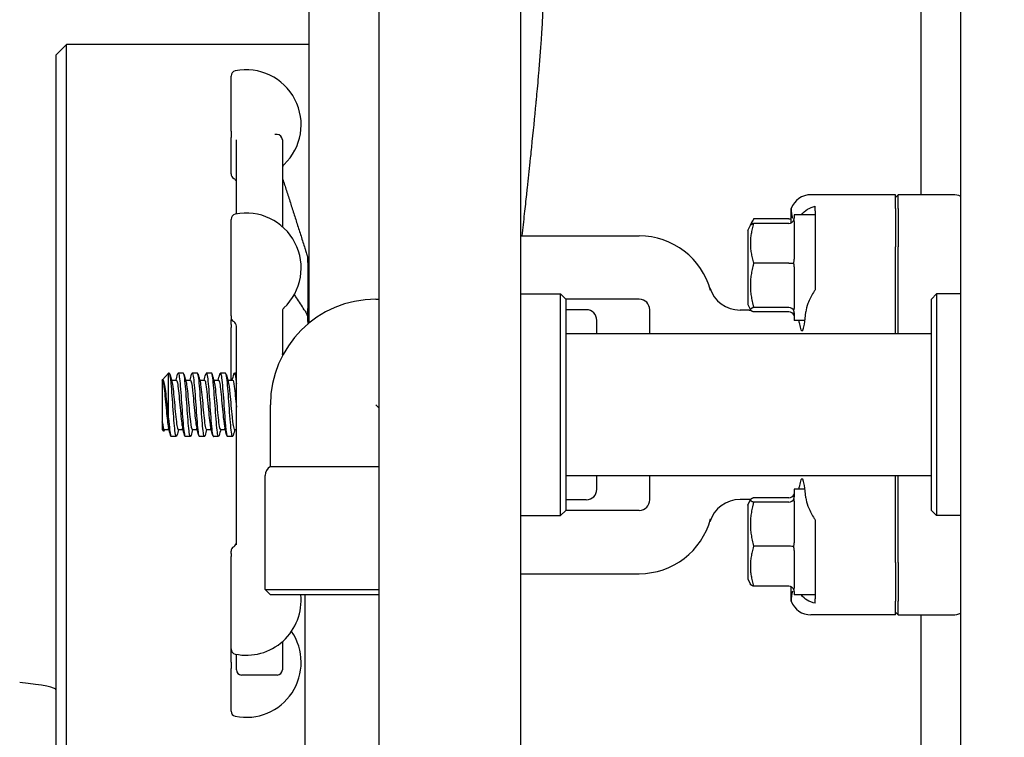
# Model space of a CAD drawing. Header units: inches. Extents: x 5 to 1128, y -85 to 748.
# Tile 349 of 656: x 471.13 to 476.97, y 678.65 to 682.9. Entities that reach past the tile are written whole.
import ezdxf

# ---------------------------------------------------------------- set-up
doc = ezdxf.new("R2010")
doc.units = ezdxf.units.IN
doc.header["$LTSCALE"] = 32
doc.header["$MEASUREMENT"] = 0
doc.layers.add('Dimension (ANSI)', color=7, linetype='Continuous', lineweight=25)
doc.layers.add('Visible (ANSI)', color=7, linetype='Continuous', lineweight=30)
doc.styles.add('Note Text (ANSI)', font='tahoma.ttf')
doc.dimstyles.new('SB Fraction-16 (ANSI)', dxfattribs={"dimscale": 32, "dimtxt": 0.125, "dimasz": 0.098425, "dimexe": 0.125, "dimexo": 0.0625, "dimgap": 0.031496, "dimtad": 0, "dimtih": 1, "dimtoh": 1, "dimdec": 4, "dimrnd": 1e-08, "dimzin": 0, "dimdsep": 46, "dimlunit": 5, "dimtxsty": 'Note Text (ANSI)', "dimcen": 0.09, "dimdle": 0.393701, "dimclrd": 256, "dimclre": 256, "dimclrt": 256, "dimadec": 0, "dimazin": 3, "dimtfac": 0.96, "dimtofl": 0, "dimtmove": 0, "dimatfit": 3, "dimfxl": 1, "dimfrac": 2, "dimtolj": 1, "dimtzin": 12, "dimlwd": -1, "dimlwe": -1, "dimarcsym": 0})

# ---------------------------------------------------------------- blocks, each defined once
blk = doc.blocks.new('*D19')
at = {"layer": 'Defpoints', "color": 0, "transparency": 16777216}
for p in [(484.7806, 699.9398), (324.6849, 555.9398), (484.7806, 555.9398)]:
    blk.add_point(p, dxfattribs=at)
at = {"layer": 'Dimension (ANSI)', "transparency": 16777216}
for p, q in [((482.7806, 699.9398), (320.6849, 699.9398)), ((324.6849, 696.7902), (324.6849, 635.4544)), ((324.6849, 559.0894), (324.6849, 629.4252)), ((482.7806, 555.9398), (320.6849, 555.9398))]:
    blk.add_line(p, q, dxfattribs=at)
for points in [[(324.16, 696.7902), (325.2098, 696.7902), (324.6849, 699.9398)], [(324.16, 559.0894), (325.2098, 559.0894), (324.6849, 555.9398)]]:
    blk.add_solid(points, dxfattribs=at)
at = {"layer": 'Dimension (ANSI)', "transparency": 16777216, "insert": (320.5519, 634.4465), "char_height": 4, "attachment_point": 1, "style": 'Note Text (ANSI)'}
blk.add_mtext('\\A1;144', dxfattribs=at)

msp = doc.modelspace()

# ---------------------------------------------------------------- linework, layer by layer
at = {"layer": 'Visible (ANSI)'}
for p, q in [((472.84877, 681.1034), (472.84877, 690.07974)), ((473.26127, 688.86904), (473.26127, 604.50428)), ((474.10127, 688.86904), (474.10127, 604.50428)), ((476.70877, 671.08779), (476.70877, 688.3375)), ((476.47127, 684.37529), (476.47127, 681.86279)), ((471.34886, 682.68978), (471.41136, 682.75228)), ((471.41136, 667.44629), (471.41136, 682.75228)), ((472.84877, 682.75228), (471.41136, 682.75228)), ((471.34886, 682.68978), (471.34886, 678.90887)), ((472.38627, 682.24001), (472.38627, 682.56511)), ((472.38627, 682.24001), (472.38627, 682.20174)), ((472.38627, 681.98672), (472.38627, 682.20174)), ((472.65877, 682.21904), (472.64456, 682.21904)), ((472.41752, 681.74864), (472.41752, 682.18766)), ((472.69002, 682.18779), (472.69002, 681.67381)), ((476.32127, 681.86279), (475.8208, 681.86279)), ((476.3369, 681.86279), (476.32127, 681.84711)), ((476.32127, 681.78101), (476.32127, 681.86279)), ((476.3369, 681.78101), (476.3369, 681.86279)), ((476.66038, 681.86279), (476.3369, 681.86279)), ((475.70391, 681.69658), (475.70391, 681.78132)), ((475.84627, 681.76713), (475.84627, 681.79432)), ((476.32127, 681.78101), (476.32127, 681.55375)), ((476.3369, 681.78101), (476.3369, 681.55375)), ((475.72127, 681.74404), (475.72127, 681.72359)), ((475.84627, 681.74404), (475.72127, 681.74404)), ((475.84627, 681.76713), (475.84627, 681.71306)), ((472.38627, 681.14605), (472.38627, 681.7168)), ((475.44627, 681.65029), (475.46237, 681.6825)), ((475.46237, 681.6825), (475.47482, 681.70739)), ((475.69002, 681.71912), (475.48123, 681.71912)), ((475.69002, 681.69317), (475.48123, 681.69317)), ((475.72127, 681.70444), (475.72127, 681.48128)), ((475.84627, 681.69762), (475.84627, 681.5516)), ((474.10127, 681.61904), (474.80377, 681.61904)), ((475.44627, 681.65029), (475.44627, 681.21279)), ((476.32127, 681.03904), (476.32127, 681.55375)), ((476.3369, 681.03904), (476.3369, 681.55375)), ((472.84002, 681.46158), (472.84002, 681.48623)), ((472.84002, 681.46158), (472.84002, 681.18832)), ((475.69002, 681.4567), (475.48123, 681.4567)), ((475.72127, 681.43613), (475.72127, 681.18923)), ((474.10127, 681.27529), (474.33752, 681.27529)), ((474.33752, 679.96279), (474.33752, 681.27529)), ((474.36877, 681.24404), (474.33752, 681.27529)), ((476.53377, 681.24404), (476.56502, 681.27529)), ((476.56502, 681.27529), (476.56502, 679.96279)), ((476.70877, 681.27529), (476.56502, 681.27529)), ((473.24377, 681.24404), (473.26127, 681.24404)), ((474.36877, 681.24404), (474.36877, 679.99404)), ((474.80377, 681.24404), (474.36877, 681.24404)), ((475.44627, 681.21279), (475.46237, 681.18059)), ((476.53377, 679.99404), (476.53377, 681.24404)), ((472.38627, 681.14605), (472.38627, 681.1388)), ((472.69002, 681.17063), (472.69002, 680.90884)), ((472.84002, 681.11152), (472.84002, 681.18832)), ((474.48995, 681.18154), (474.36877, 681.18154)), ((474.86627, 681.03904), (474.86627, 681.18154)), ((475.45391, 681.17986), (475.40051, 681.17986)), ((475.46237, 681.18059), (475.46266, 681.18002)), ((475.69002, 681.19507), (475.48123, 681.19507)), ((475.69002, 681.16991), (475.48123, 681.16991)), ((475.72127, 681.16323), (475.72127, 681.11904)), ((472.38627, 681.13842), (472.38627, 681.1388)), ((472.38627, 681.09385), (472.38627, 681.12176)), ((472.38627, 681.09385), (472.38627, 681.07744)), ((472.41752, 679.79), (472.41752, 681.08475)), ((472.84002, 681.11152), (472.84002, 681.09613)), ((474.55245, 681.03904), (474.55245, 681.11904)), ((475.78549, 681.11904), (475.72127, 681.11904)), ((472.38627, 680.76487), (472.38627, 681.07744)), ((476.53377, 681.03904), (474.36877, 681.03904)), ((471.97918, 680.76644), (472.01624, 680.80654)), ((472.01624, 680.53894), (472.01624, 680.80654)), ((472.02044, 680.80654), (472.01624, 680.80654)), ((472.10377, 680.80654), (472.07288, 680.80654)), ((472.18711, 680.80654), (472.15622, 680.80654)), ((472.27044, 680.80654), (472.23955, 680.80654)), ((472.35377, 680.80654), (472.32288, 680.80654)), ((472.41752, 680.80654), (472.40622, 680.80654)), ((471.97877, 680.76487), (471.97877, 680.76596)), ((471.97877, 680.76487), (471.97877, 680.51875)), ((471.97877, 680.76487), (471.97877, 680.76487)), ((472.03344, 680.76487), (472.06211, 680.76487)), ((472.11678, 680.76487), (472.14544, 680.76487)), ((472.20011, 680.76487), (472.22877, 680.76487)), ((472.28344, 680.76487), (472.31211, 680.76487)), ((472.36678, 680.76487), (472.39544, 680.76487)), ((472.61877, 680.25367), (472.61877, 680.61904)), ((473.24377, 680.61904), (473.26127, 680.60154)), ((471.97877, 680.51566), (471.97877, 680.51875)), ((471.97877, 680.51566), (471.97877, 680.47208)), ((471.97877, 680.47208), (471.98696, 680.46322)), ((471.98955, 680.47321), (472.01821, 680.47321)), ((472.07288, 680.47321), (472.10155, 680.47321)), ((472.15621, 680.47321), (472.18488, 680.47321)), ((472.23955, 680.47321), (472.26821, 680.47321)), ((472.32288, 680.47321), (472.35155, 680.47321)), ((472.40621, 680.47321), (472.41752, 680.47321)), ((472.06211, 680.43154), (472.03122, 680.43154)), ((472.14544, 680.43154), (472.11455, 680.43154)), ((472.22877, 680.43154), (472.19788, 680.43154)), ((472.31211, 680.43154), (472.28122, 680.43154)), ((472.39544, 680.43154), (472.36455, 680.43154)), ((472.61877, 680.25367), (473.26127, 680.25367)), ((472.58752, 679.52529), (472.58752, 680.19954)), ((476.53377, 680.19904), (474.36877, 680.19904)), ((474.55245, 680.11904), (474.55245, 680.19904)), ((474.86627, 680.05654), (474.86627, 680.19904)), ((476.32127, 679.68433), (476.32127, 680.19904)), ((476.3369, 679.68433), (476.3369, 680.19904)), ((475.72127, 680.11904), (475.72127, 680.07485)), ((475.78549, 680.11904), (475.72127, 680.11904)), ((474.48995, 680.05654), (474.36877, 680.05654)), ((475.45391, 680.05822), (475.40051, 680.05822)), ((475.44627, 680.02529), (475.46237, 680.0575)), ((475.69002, 680.06817), (475.48123, 680.06817)), ((475.69002, 680.04301), (475.48123, 680.04301)), ((475.72127, 680.04886), (475.72127, 679.80195)), ((474.36877, 679.99404), (474.33752, 679.96279)), ((474.80377, 679.99404), (474.36877, 679.99404)), ((475.44627, 680.02529), (475.44627, 679.58779)), ((476.53377, 679.99404), (476.56502, 679.96279)), ((474.10127, 679.96279), (474.33752, 679.96279)), ((476.70877, 679.96279), (476.56502, 679.96279)), ((472.38627, 679.73839), (472.38627, 679.75193)), ((475.69002, 679.78138), (475.48123, 679.78138)), ((475.72127, 679.7568), (475.72127, 679.53364)), ((472.38627, 679.73839), (472.38627, 679.72181)), ((472.38627, 679.17355), (472.38627, 679.72181)), ((475.84627, 679.68649), (475.84627, 679.54046)), ((476.32127, 679.68433), (476.32127, 679.45707)), ((476.3369, 679.68433), (476.3369, 679.45707)), ((474.10127, 679.61904), (474.80377, 679.61904)), ((475.44627, 679.58779), (475.46237, 679.55559)), ((472.58752, 679.52529), (473.26127, 679.52529)), ((472.61877, 679.49404), (472.58752, 679.52529)), ((475.69002, 679.54491), (475.48123, 679.54491)), ((475.70391, 679.45676), (475.70391, 679.5415)), ((475.72127, 679.51449), (475.72127, 679.49404)), ((475.84627, 679.52502), (475.84627, 679.47095)), ((473.26127, 679.49404), (472.61877, 679.49404)), ((472.82377, 679.49404), (472.82377, 676.27368)), ((475.84627, 679.49404), (475.72127, 679.49404)), ((475.84627, 679.44376), (475.84627, 679.47095)), ((476.32127, 679.37529), (476.32127, 679.45707)), ((476.3369, 679.37529), (476.3369, 679.45707)), ((476.3369, 679.37529), (476.32127, 679.39098)), ((476.32127, 679.37529), (475.8208, 679.37529)), ((476.3369, 679.37529), (476.66038, 679.37529)), ((476.47127, 679.37529), (476.47127, 676.85154)), ((472.69002, 679.21655), (472.69002, 679.05029)), ((472.38627, 679.09583), (472.38627, 679.17355)), ((472.41752, 679.05029), (472.41752, 679.14172)), ((472.38627, 679.09583), (472.38627, 679.05758)), ((472.38627, 678.8058), (472.38627, 679.05758)), ((472.65877, 679.01904), (472.44877, 679.01904)), ((471.34886, 678.90889), (471.34886, 678.56527))]:
    msp.add_line(p, q, dxfattribs=at)
for centre, radius, start, end in [((472.47627, 682.27729), 0.325, 313.449842, 101.536959), ((472.41752, 682.56511), 0.03125, 101.536959, 180), ((472.65877, 682.18779), 0.03125, 0, 90), ((472.72127, 682.01866), 0.03125, 133.449842, 180), ((472.41752, 681.98672), 0.03125, 180, 240), ((472.38627, 681.9326), 0.03125, 30.586245, 60), ((472.41752, 681.7168), 0.03125, 101.536959, 180), ((472.47627, 681.42899), 0.325, 313.246105, 101.536959), ((474.80377, 681.18154), 0.4375, 15.01817, 90), ((475.40051, 681.36736), 0.1875, 197.296617, 270), ((473.24377, 680.61904), 0.625, 90, 180), ((472.87127, 681.20029), 0.03125, 180, 223.94552), ((474.80377, 681.18154), 0.0625, 0, 90), ((474.48995, 681.11904), 0.0625, 0, 90), ((475.45391, 681.42986), 0.25, 270, 272.01441), ((472.41752, 681.13842), 0.03125, 180, 240), ((472.41752, 681.12176), 0.03125, 164.540143, 180), ((472.38627, 681.0843), 0.03125, 0, 60), ((472.65002, 680.19954), 0.0625, 120, 180), ((474.48995, 680.11904), 0.0625, 270, 0), ((474.80377, 680.05654), 0.0625, 270, 0), ((475.40051, 679.87072), 0.1875, 90, 162.703383), ((475.45391, 679.80822), 0.25, 87.98559, 90), ((474.80377, 680.05654), 0.4375, 270, 344.98183), ((472.38627, 679.80606), 0.03125, 300, 0), ((472.41752, 679.75193), 0.03125, 120, 180), ((472.47627, 679.46137), 0.325, 258.463041, 5.769974), ((472.47627, 679.09361), 0.325, 258.463041, 34.45644), ((472.41752, 679.17355), 0.03125, 180, 258.463041), ((472.44877, 679.05029), 0.03125, 180, 270), ((472.65877, 679.05029), 0.03125, 270, 0), ((472.41752, 678.8058), 0.03125, 180, 258.463041)]:
    msp.add_arc(centre, radius, start, end, dxfattribs=at)
for centre, major_axis, ratio, start_param, end_param in [((475.82175, 681.73731), (-0.08906, 0.08906), 0.9924325, 5.5015852, 6.7140351), ((476.66046, 681.73731), (-0.01094, 0.125), 0.9961657, 5.7987533, 6.1962518), ((475.69002, 681.75506), (0, 0.03595), 0.8693335, 3.1415927, 3.6021747), ((475.69002, 681.72587), (0, -0.0327), 0.9555533, 0, 1.2241495), ((475.69002, 681.45985), (0.03125, 0), 0.1006388, 4.712389, 5.9365385), ((475.69002, 681.16551), (0.03125, 0), 0.9458753, 0.3466468, 1.5707963), ((475.69002, 681.13721), (0, 0.0327), 0.9555533, 5.0590358, 6.2831853), ((475.76736, 681.43154), (0, -0.375), 0.0874887, 5.7646381, 7.0811914), ((475.76736, 679.80654), (0, -0.375), 0.0874887, 2.3435866, 3.6601398), ((475.69002, 680.10087), (0, -0.0327), 0.9555533, 0, 1.2241495), ((475.69002, 680.07257), (0.03125, 0), 0.9458753, 4.712389, 5.9365385), ((475.69002, 679.77824), (0.03125, 0), 0.1006388, 0.3466468, 1.5707963), ((475.69002, 679.51221), (0, 0.0327), 0.9555533, 5.0590358, 6.2831853), ((475.82175, 679.50077), (-0.08906, -0.08906), 0.9924325, 5.8523356, 7.0647854), ((476.66046, 679.50077), (-0.01094, -0.125), 0.9961657, 0.0869335, 0.484432), ((469.34886, 678.93108), (2, 0), 0.0478289, 0, 0.4674864)]:
    msp.add_ellipse(centre, major_axis=major_axis, ratio=ratio, start_param=start_param, end_param=end_param, dxfattribs=at)
for points, knots in [([(474.11049, 681.61906), (474.11538, 681.66361), (474.12018, 681.70744), (474.12487, 681.75036), (474.12906, 681.78876), (474.1332, 681.82679), (474.13726, 681.86434), (474.13867, 681.87737), (474.14007, 681.89035), (474.14146, 681.90327), (474.14707, 681.95527), (474.15251, 682.00627), (474.15776, 682.05602), (474.15896, 682.06738), (474.16015, 682.07868), (474.16132, 682.08992), (474.1632, 682.10784), (474.16506, 682.12559), (474.16688, 682.14316), (474.17633, 682.23435), (474.18511, 682.32181), (474.19299, 682.40444), (474.19374, 682.41236), (474.19449, 682.42024), (474.19523, 682.42807), (474.19718, 682.44884), (474.19908, 682.46929), (474.20091, 682.4894), (474.20311, 682.51354), (474.20523, 682.53725), (474.20725, 682.56051), (474.20778, 682.56662), (474.2083, 682.57269), (474.20882, 682.57874), (474.21503, 682.65115), (474.22031, 682.71909), (474.22453, 682.78205), (474.22568, 682.79933), (474.22676, 682.81623), (474.22776, 682.83276), (474.22793, 682.83557), (474.22809, 682.83837), (474.22826, 682.84116), (474.23047, 682.87874), (474.23225, 682.91432), (474.23356, 682.94779), (474.23362, 682.94924), (474.23368, 682.95069), (474.23373, 682.95213), (474.23459, 682.9745), (474.23523, 682.99591), (474.23566, 683.01634), (474.23655, 683.05909), (474.23649, 683.09765), (474.23542, 683.13181), (474.2354, 683.13241), (474.23538, 683.13301), (474.23536, 683.13361), (474.23474, 683.1527), (474.2338, 683.17039), (474.23254, 683.18663), (474.23219, 683.19116), (474.23181, 683.19558), (474.23141, 683.19989), (474.23129, 683.20113), (474.23117, 683.20235), (474.23105, 683.20357), (474.2274, 683.24071), (474.2218, 683.26928), (474.2142, 683.28903), (474.21391, 683.28979), (474.21361, 683.29054), (474.21332, 683.29128), (474.21277, 683.29262), (474.21221, 683.29392), (474.21165, 683.29518), (474.20364, 683.31296), (474.19362, 683.3219), (474.18175, 683.3219)], [0.87878713, 0.87878713, 0.87878713, 0.87878713, 0.882496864, 0.882496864, 0.882496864, 0.885816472, 0.885816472, 0.885816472, 0.886968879, 0.886968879, 0.886968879, 0.891608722, 0.891608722, 0.891608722, 0.892668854, 0.892668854, 0.892668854, 0.894360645, 0.894360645, 0.894360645, 0.903141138, 0.903141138, 0.903141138, 0.903982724, 0.903982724, 0.903982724, 0.906214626, 0.906214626, 0.906214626, 0.908892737, 0.908892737, 0.908892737, 0.909595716, 0.909595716, 0.909595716, 0.918019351, 0.918019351, 0.918019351, 0.920330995, 0.920330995, 0.920330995, 0.920724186, 0.920724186, 0.920724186, 0.926023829, 0.926023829, 0.926023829, 0.926253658, 0.926253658, 0.926253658, 0.929814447, 0.929814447, 0.929814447, 0.937264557, 0.937264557, 0.937264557, 0.937395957, 0.937395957, 0.937395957, 0.941578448, 0.941578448, 0.941578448, 0.942745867, 0.942745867, 0.942745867, 0.943080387, 0.943080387, 0.943080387, 0.953294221, 0.953294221, 0.953294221, 0.95368867, 0.95368867, 0.95368867, 0.95440811, 0.95440811, 0.95440811, 0.964589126, 0.964589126, 0.964589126, 0.964589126]), ([(472.69002, 681.96892), (472.69002, 681.96875), (472.69002, 681.96857), (472.69002, 681.9684), (472.69002, 681.96839), (472.69002, 681.96838), (472.69002, 681.96837), (472.69002, 681.96836), (472.69002, 681.96835), (472.69002, 681.96832), (472.69002, 681.9683), (472.69002, 681.96825), (472.69002, 681.96822), (472.69002, 681.96812), (472.69002, 681.96805), (472.69002, 681.9678), (472.69002, 681.96762), (472.69002, 681.9671), (472.69003, 681.96676), (472.69003, 681.96585), (472.69003, 681.96527), (472.69005, 681.96425), (472.69006, 681.96383), (472.69008, 681.96315), (472.69008, 681.96297), (472.6901, 681.96258), (472.69011, 681.96238), (472.69013, 681.96202), (472.69013, 681.96188), (472.69015, 681.96166), (472.69015, 681.96159), (472.69017, 681.96144), (472.69017, 681.96136), (472.69018, 681.96122), (472.69019, 681.96116), (472.6902, 681.96102), (472.69021, 681.96095), (472.69025, 681.96061), (472.69027, 681.96045), (472.69031, 681.96014), (472.69033, 681.96001), (472.69039, 681.95972), (472.69042, 681.95958), (472.69052, 681.95915), (472.6906, 681.95884), (472.69098, 681.95766), (472.69137, 681.95665), (472.69241, 681.95387), (472.69312, 681.9519), (472.69489, 681.9469), (472.69597, 681.94374), (472.69901, 681.93472), (472.70107, 681.92847), (472.70491, 681.91664), (472.7067, 681.91106), (472.70848, 681.90549)], [0, 0, 0, 0, 0.0014414, 0.0014414, 0.00151283, 0.00151283, 0.00158364, 0.00158364, 0.00172519, 0.00172519, 0.00200821, 0.00200821, 0.00248058, 0.00248058, 0.00374017, 0.00374017, 0.00709885, 0.00709885, 0.01381064, 0.01381064, 0.02498056, 0.02498056, 0.03244029, 0.03244029, 0.03509172, 0.03509172, 0.03738568, 0.03738568, 0.03854509, 0.03854509, 0.03911903, 0.03911903, 0.03969337, 0.03969337, 0.04026392, 0.04026392, 0.04106967, 0.04106967, 0.0445567, 0.0445567, 0.04917219, 0.04917219, 0.05532353, 0.05532353, 0.06399267, 0.06399267, 0.0772043, 0.0772043, 0.10209945, 0.10209945, 0.1344631, 0.1344631, 0.18876042, 0.18876042, 0.23409155, 0.23409155, 0.23409155, 0.23409155]), ([(472.41317, 681.9485), (472.41408, 681.94696), (472.41488, 681.94566), (472.41619, 681.94344), (472.41671, 681.94252), (472.41726, 681.94146), (472.41741, 681.94116), (472.41752, 681.94092)], [0.51351333, 0.51351333, 0.51351333, 0.51351333, 0.55704859, 0.55704859, 0.60058386, 0.60058386, 0.62260676, 0.62260676, 0.62260676, 0.62260676]), ([(472.70848, 681.90549), (472.71615, 681.8815), (472.72383, 681.85751), (472.73916, 681.80953), (472.74683, 681.78554), (472.76216, 681.73755), (472.76982, 681.71356), (472.78513, 681.66557), (472.79279, 681.64157), (472.80809, 681.59358), (472.81574, 681.56958), (472.82338, 681.54558)], [0.6477885, 0.6477885, 0.6477885, 0.6477885, 0.84276542, 0.84276542, 1.03774233, 1.03774233, 1.23271925, 1.23271925, 1.42769616, 1.42769616, 1.62267307, 1.62267307, 1.62267307, 1.62267307]), ([(475.76387, 681.74404), (475.77383, 681.75757), (475.78661, 681.76846), (475.81259, 681.78391), (475.82882, 681.79053), (475.84627, 681.79432)], [0.72388666, 0.72388666, 0.72388666, 0.72388666, 0.91166133, 0.91166133, 1.08359589, 1.08359589, 1.08359589, 1.08359589]), ([(472.82338, 681.54558), (472.8253, 681.53954), (472.82726, 681.53338), (472.83074, 681.52231), (472.83229, 681.51733), (472.83446, 681.51033), (472.83515, 681.50806), (472.83644, 681.5038), (472.83705, 681.50178), (472.8382, 681.49783), (472.83864, 681.49623), (472.83912, 681.49413), (472.83925, 681.49354), (472.83945, 681.49244), (472.83952, 681.49204), (472.83963, 681.49129), (472.83968, 681.49101), (472.83974, 681.49056), (472.83976, 681.4904), (472.8398, 681.49007), (472.83982, 681.4899), (472.83987, 681.48943), (472.8399, 681.48914), (472.83995, 681.48861), (472.83996, 681.48838), (472.83998, 681.48807), (472.83998, 681.48801), (472.83999, 681.48788), (472.83999, 681.48782), (472.83999, 681.48772), (472.83999, 681.4877), (472.84, 681.48766), (472.84, 681.48764), (472.84, 681.4876), (472.84, 681.48758), (472.84, 681.48754), (472.84, 681.48751), (472.84001, 681.48711), (472.84002, 681.48668), (472.84002, 681.48627)], [0, 0, 0, 0, 0.04904125, 0.04904125, 0.08849266, 0.08849266, 0.10811986, 0.10811986, 0.12782693, 0.12782693, 0.15348254, 0.15348254, 0.16326303, 0.16326303, 0.16817878, 0.16817878, 0.17065213, 0.17065213, 0.17188532, 0.17188532, 0.17316402, 0.17316402, 0.17565897, 0.17565897, 0.17810714, 0.17810714, 0.17871796, 0.17871796, 0.17933326, 0.17933326, 0.17948698, 0.17948698, 0.17964227, 0.17964227, 0.17979785, 0.17979785, 0.18010973, 0.18010973, 0.18533912, 0.18533912, 0.18533912, 0.18533912]), ([(472.81978, 681.18198), (472.81214, 681.19371), (472.80449, 681.20543), (472.78918, 681.22888), (472.78152, 681.2406), (472.76955, 681.25893), (472.76523, 681.26553), (472.76092, 681.27214)], [0.47801542, 0.47801542, 0.47801542, 0.47801542, 0.67299233, 0.67299233, 0.86796925, 0.86796925, 0.9778187, 0.9778187, 0.9778187, 0.9778187]), ([(475.84627, 681.30044), (475.8423, 681.29475), (475.83862, 681.28909), (475.82269, 681.26339), (475.81128, 681.24095), (475.79655, 681.20188), (475.79214, 681.1849), (475.79085, 681.16974)], [1.3958264, 1.3958264, 1.3958264, 1.3958264, 1.44717623, 1.44717623, 1.64108774, 1.64108774, 1.79954351, 1.79954351, 1.79954351, 1.79954351]), ([(472.69894, 681.19225), (472.69881, 681.19214), (472.69864, 681.19197), (472.69817, 681.19149), (472.69787, 681.19117), (472.69704, 681.19024), (472.69653, 681.18963), (472.69516, 681.18775), (472.69432, 681.18656), (472.69223, 681.18235), (472.69074, 681.17942), (472.69008, 681.17274), (472.69002, 681.17173), (472.69002, 681.17063)], [0.268770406, 0.268770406, 0.268770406, 0.268770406, 0.274838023, 0.274838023, 0.28090564, 0.28090564, 0.286973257, 0.286973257, 0.292642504, 0.292642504, 0.298198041, 0.298198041, 0.299108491, 0.299108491, 0.299108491, 0.299108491]), ([(472.81978, 681.18198), (472.82129, 681.17967), (472.82347, 681.17634), (472.82743, 681.16929), (472.8293, 681.16549), (472.83213, 681.15881), (472.83321, 681.15603), (472.83453, 681.15202), (472.83483, 681.15104), (472.83523, 681.1497), (472.83533, 681.14933), (472.83547, 681.14886), (472.8355, 681.14874), (472.83555, 681.14856), (472.83556, 681.14851), (472.83559, 681.14841), (472.8356, 681.14837), (472.83562, 681.1483), (472.83563, 681.14828), (472.83563, 681.14827), (472.83563, 681.14827), (472.83563, 681.14827)], [0, 0, 0, 0, 0.04272156, 0.04272156, 0.08694638, 0.08694638, 0.11404283, 0.11404283, 0.12245851, 0.12245851, 0.12561497, 0.12561497, 0.12675471, 0.12675471, 0.12736511, 0.12736511, 0.12789457, 0.12789457, 0.12842943, 0.12842943, 0.12856281, 0.12856281, 0.12856281, 0.12856281]), ([(472.6936, 680.91558), (472.6935, 680.91571), (472.69339, 680.91584), (472.69235, 680.91709), (472.69121, 680.91838), (472.69002, 680.9198)], [0.14629993, 0.14629993, 0.14629993, 0.14629993, 0.148750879, 0.148750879, 0.169136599, 0.169136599, 0.169136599, 0.169136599]), ([(472.06565, 680.43827), (472.06227, 680.42593), (472.05888, 680.43147), (472.0555, 680.45429), (472.05147, 680.48153), (472.04743, 680.5328), (472.0434, 680.58911), (472.03939, 680.64502), (472.03539, 680.70468), (472.03138, 680.74628), (472.02773, 680.78415), (472.02409, 680.8063), (472.02044, 680.80651)], [-12.8333548, -12.8333548, -12.8333548, -12.8333548, -12.0686207, -12.0686207, -12.0686207, -11.1558883, -11.1558883, -11.1558883, -10.2497289, -10.2497289, -10.2497289, -9.424778, -9.424778, -9.424778, -9.424778]), ([(472.06934, 680.7996), (472.07169, 680.80827), (472.07404, 680.8087), (472.07639, 680.80004), (472.0804, 680.78523), (472.08441, 680.7442), (472.08842, 680.69197), (472.09243, 680.63975), (472.09644, 680.57746), (472.10045, 680.52792), (472.10446, 680.47838), (472.10847, 680.44265), (472.11247, 680.43383), (472.11317, 680.43231), (472.11386, 680.43159), (472.11455, 680.43164)], [9.1577938, 9.1577938, 9.1577938, 9.1577938, 9.688944, 9.688944, 9.688944, 10.5960559, 10.5960559, 10.5960559, 11.5030786, 11.5030786, 11.5030786, 12.4100129, 12.4100129, 12.4100129, 12.5663706, 12.5663706, 12.5663706, 12.5663706]), ([(472.14898, 680.4384), (472.14611, 680.42792), (472.14324, 680.42993), (472.14037, 680.44504), (472.13636, 680.46619), (472.13235, 680.51253), (472.12833, 680.56705), (472.12432, 680.62149), (472.12032, 680.68291), (472.11631, 680.72883), (472.11214, 680.77662), (472.10797, 680.80642), (472.1038, 680.80654), (472.10379, 680.80654), (472.10378, 680.80654), (472.10377, 680.80654)], [-19.1165401, -19.1165401, -19.1165401, -19.1165401, -18.4677138, -18.4677138, -18.4677138, -17.5597228, -17.5597228, -17.5597228, -16.6531776, -16.6531776, -16.6531776, -15.710016, -15.710016, -15.710016, -15.7079633, -15.7079633, -15.7079633, -15.7079633]), ([(472.15267, 680.79964), (472.15531, 680.8093), (472.15794, 680.80852), (472.16058, 680.79649), (472.16459, 680.77819), (472.16859, 680.73425), (472.1726, 680.68075), (472.17661, 680.62726), (472.18062, 680.56536), (472.18462, 680.5177), (472.18863, 680.47004), (472.19264, 680.43764), (472.19664, 680.43236), (472.19706, 680.43181), (472.19747, 680.43156), (472.19788, 680.43158)], [15.4409791, 15.4409791, 15.4409791, 15.4409791, 16.0368774, 16.0368774, 16.0368774, 16.9433783, 16.9433783, 16.9433783, 17.8497944, 17.8497944, 17.8497944, 18.7561262, 18.7561262, 18.7561262, 18.8495559, 18.8495559, 18.8495559, 18.8495559]), ([(472.23231, 680.43848), (472.22997, 680.42982), (472.22762, 680.42938), (472.22528, 680.43802), (472.22127, 680.45277), (472.21727, 680.49367), (472.21326, 680.54577), (472.20916, 680.59919), (472.20505, 680.66319), (472.20095, 680.71335), (472.19689, 680.76291), (472.19284, 680.79783), (472.18878, 680.80505), (472.18822, 680.80604), (472.18766, 680.80651), (472.18711, 680.80647)], [-25.3997254, -25.3997254, -25.3997254, -25.3997254, -24.8691111, -24.8691111, -24.8691111, -23.9633977, -23.9633977, -23.9633977, -23.0349282, -23.0349282, -23.0349282, -22.1173036, -22.1173036, -22.1173036, -21.9911486, -21.9911486, -21.9911486, -21.9911486]), ([(472.23601, 680.79969), (472.23891, 680.81029), (472.24181, 680.80808), (472.24471, 680.7925), (472.24872, 680.771), (472.25272, 680.72451), (472.25673, 680.67003), (472.26073, 680.61555), (472.26474, 680.55424), (472.26874, 680.50851), (472.27275, 680.46278), (472.27675, 680.43361), (472.28076, 680.43165), (472.28091, 680.43158), (472.28106, 680.43154), (472.28122, 680.43155)], [21.7241644, 21.7241644, 21.7241644, 21.7241644, 22.3806227, 22.3806227, 22.3806227, 23.2865421, 23.2865421, 23.2865421, 24.1923809, 24.1923809, 24.1923809, 25.0981395, 25.0981395, 25.0981395, 25.1327412, 25.1327412, 25.1327412, 25.1327412]), ([(472.31565, 680.4385), (472.31364, 680.43103), (472.31164, 680.42954), (472.30963, 680.43479), (472.30561, 680.44533), (472.30158, 680.48288), (472.29755, 680.53356), (472.29353, 680.5842), (472.2895, 680.64682), (472.28548, 680.69837), (472.28146, 680.74987), (472.27744, 680.78918), (472.27342, 680.80183), (472.27242, 680.80496), (472.27143, 680.80644), (472.27044, 680.80636)], [-31.6829107, -31.6829107, -31.6829107, -31.6829107, -31.2296098, -31.2296098, -31.2296098, -30.3184966, -30.3184966, -30.3184966, -29.4082729, -29.4082729, -29.4082729, -28.4988988, -28.4988988, -28.4988988, -28.2743339, -28.2743339, -28.2743339, -28.2743339]), ([(472.31934, 680.79975), (472.32249, 680.81125), (472.32565, 680.80742), (472.3288, 680.7882), (472.3328, 680.76378), (472.3368, 680.71507), (472.34081, 680.65984), (472.34499, 680.6021), (472.34918, 680.53858), (472.35336, 680.49438), (472.35709, 680.455), (472.36082, 680.43184), (472.36455, 680.43159)], [28.0073497, 28.0073497, 28.0073497, 28.0073497, 28.7203847, 28.7203847, 28.7203847, 29.6257517, 29.6257517, 29.6257517, 30.5723978, 30.5723978, 30.5723978, 31.4159265, 31.4159265, 31.4159265, 31.4159265]), ([(472.39898, 680.43846), (472.39752, 680.43293), (472.39606, 680.43061), (472.3946, 680.43192), (472.39054, 680.43555), (472.38648, 680.46715), (472.38242, 680.51489), (472.37836, 680.56256), (472.37431, 680.62524), (472.37025, 680.67951), (472.3662, 680.73371), (472.36215, 680.7783), (472.3581, 680.79665), (472.35666, 680.80319), (472.35521, 680.80634), (472.35377, 680.80626)], [-37.966096, -37.966096, -37.966096, -37.966096, -37.6357564, -37.6357564, -37.6357564, -36.7172608, -36.7172608, -36.7172608, -35.7999471, -35.7999471, -35.7999471, -34.8837719, -34.8837719, -34.8837719, -34.5575192, -34.5575192, -34.5575192, -34.5575192]), ([(472.40267, 680.7999), (472.40673, 680.815), (472.41078, 680.803), (472.41483, 680.76836), (472.41573, 680.76068), (472.41662, 680.75194), (472.41752, 680.74235)], [34.290535, 34.290535, 34.290535, 34.290535, 35.2070806, 35.2070806, 35.2070806, 35.4100369, 35.4100369, 35.4100369, 35.4100369]), ([(472.01624, 680.53894), (472.01461, 680.55467), (472.01297, 680.57106), (472.00961, 680.60444), (472.0079, 680.62127), (472.00383, 680.65962), (472.00148, 680.68042), (471.99672, 680.71644), (471.99437, 680.73152), (471.98961, 680.75413), (471.98726, 680.76176), (471.98285, 680.76833), (471.98084, 680.76856), (471.97877, 680.76596)], [-0.89666376, -0.89666376, -0.89666376, -0.89666376, -0.7697294, -0.7697294, -0.64162523, -0.64162523, -0.47009117, -0.47009117, -0.30597672, -0.30597672, -0.14928046, -0.14928046, -0.02134877, -0.02134877, -0.02134877, -0.02134877]), ([(471.97877, 680.76487), (471.98305, 680.76487), (471.98732, 680.74056), (471.99159, 680.70189), (471.99587, 680.66323), (472.00014, 680.61129), (472.00441, 680.56735), (472.00826, 680.52779), (472.01211, 680.49571), (472.01595, 680.4815)], [3.1415927, 3.1415927, 3.1415927, 3.1415927, 4.1081736, 4.1081736, 4.1081736, 5.0747039, 5.0747039, 5.0747039, 5.9450316, 5.9450316, 5.9450316, 5.9450316]), ([(472.0357, 680.75632), (472.03808, 680.74758), (472.04047, 680.73241), (472.04285, 680.71225), (472.04712, 680.67614), (472.05139, 680.62501), (472.05566, 680.57979), (472.05993, 680.53458), (472.0642, 680.49652), (472.06847, 680.4812), (472.06994, 680.47592), (472.07141, 680.47339), (472.07288, 680.47347)], [9.7629316, 9.7629316, 9.7629316, 9.7629316, 10.3021816, 10.3021816, 10.3021816, 11.2680503, 11.2680503, 11.2680503, 12.2338185, 12.2338185, 12.2338185, 12.5663706, 12.5663706, 12.5663706, 12.5663706]), ([(472.06211, 680.76455), (472.06423, 680.76455), (472.06636, 680.75914), (472.06849, 680.74833), (472.07276, 680.7266), (472.07703, 680.68365), (472.0813, 680.63706), (472.08557, 680.59047), (472.08984, 680.54153), (472.09411, 680.51026), (472.09583, 680.49761), (472.09756, 680.48799), (472.09929, 680.48176)], [9.424778, 9.424778, 9.424778, 9.424778, 9.9057922, 9.9057922, 9.9057922, 10.8717023, 10.8717023, 10.8717023, 11.8375116, 11.8375116, 11.8375116, 12.228217, 12.228217, 12.228217, 12.228217]), ([(472.11903, 680.7566), (472.11925, 680.75581), (472.11947, 680.75495), (472.11969, 680.75404), (472.12396, 680.73629), (472.12823, 680.69634), (472.1325, 680.65052), (472.13676, 680.60471), (472.14103, 680.5543), (472.1453, 680.51989), (472.14894, 680.49055), (472.15258, 680.47354), (472.15621, 680.47329)], [16.0461169, 16.0461169, 16.0461169, 16.0461169, 16.0959005, 16.0959005, 16.0959005, 17.061177, 17.061177, 17.061177, 18.0263573, 18.0263573, 18.0263573, 18.8495559, 18.8495559, 18.8495559, 18.8495559]), ([(472.14544, 680.76487), (472.14967, 680.76485), (472.1539, 680.74106), (472.15813, 680.70302), (472.1624, 680.66467), (472.16667, 680.61288), (472.17094, 680.56882), (472.17483, 680.52861), (472.17873, 680.49586), (472.18262, 680.48149)], [15.7079633, 15.7079633, 15.7079633, 15.7079633, 16.6650715, 16.6650715, 16.6650715, 17.6302912, 17.6302912, 17.6302912, 18.5114023, 18.5114023, 18.5114023, 18.5114023]), ([(472.20237, 680.75627), (472.20485, 680.74715), (472.20733, 680.73108), (472.20982, 680.70969), (472.21424, 680.67164), (472.21865, 680.61797), (472.22307, 680.57199), (472.22745, 680.52637), (472.23184, 680.48974), (472.23622, 680.47777), (472.23733, 680.47474), (472.23844, 680.47332), (472.23955, 680.47341)], [22.3293022, 22.3293022, 22.3293022, 22.3293022, 22.8911764, 22.8911764, 22.8911764, 23.8904364, 23.8904364, 23.8904364, 24.8818896, 24.8818896, 24.8818896, 25.1327412, 25.1327412, 25.1327412, 25.1327412]), ([(472.22877, 680.76449), (472.23102, 680.76448), (472.23328, 680.75844), (472.23553, 680.74637), (472.23996, 680.72261), (472.24439, 680.67631), (472.24882, 680.62767), (472.25322, 680.57941), (472.25761, 680.53038), (472.26201, 680.50168), (472.26333, 680.4931), (472.26464, 680.48641), (472.26595, 680.48171)], [21.9911486, 21.9911486, 21.9911486, 21.9911486, 22.5004247, 22.5004247, 22.5004247, 23.5027374, 23.5027374, 23.5027374, 24.4972195, 24.4972195, 24.4972195, 24.7945876, 24.7945876, 24.7945876, 24.7945876]), ([(472.2857, 680.75647), (472.28658, 680.75335), (472.28745, 680.74933), (472.28833, 680.74441), (472.29266, 680.72005), (472.297, 680.67448), (472.30134, 680.62687), (472.30567, 680.57927), (472.31001, 680.53103), (472.31434, 680.50241), (472.31719, 680.48362), (472.32003, 680.47365), (472.32288, 680.47349)], [28.6124875, 28.6124875, 28.6124875, 28.6124875, 28.8105395, 28.8105395, 28.8105395, 29.7914432, 29.7914432, 29.7914432, 30.7719806, 30.7719806, 30.7719806, 31.4159265, 31.4159265, 31.4159265, 31.4159265]), ([(472.31211, 680.76478), (472.31279, 680.76483), (472.31348, 680.76429), (472.31416, 680.76313), (472.3185, 680.75576), (472.32284, 680.72372), (472.32717, 680.68047), (472.33151, 680.63723), (472.33584, 680.58407), (472.34018, 680.54332), (472.34322, 680.51479), (472.34625, 680.49294), (472.34929, 680.48168)], [28.2743339, 28.2743339, 28.2743339, 28.2743339, 28.4293123, 28.4293123, 28.4293123, 29.4103592, 29.4103592, 29.4103592, 30.3910385, 30.3910385, 30.3910385, 31.0777729, 31.0777729, 31.0777729, 31.0777729]), ([(472.36903, 680.75649), (472.37245, 680.74378), (472.37587, 680.71737), (472.37929, 680.68366), (472.38362, 680.64102), (472.38794, 680.58795), (472.39227, 680.54666), (472.39659, 680.50538), (472.40092, 680.47708), (472.40524, 680.4736), (472.40557, 680.47334), (472.40589, 680.47322), (472.40621, 680.47323)], [34.8956728, 34.8956728, 34.8956728, 34.8956728, 35.6692919, 35.6692919, 35.6692919, 36.6477025, 36.6477025, 36.6477025, 37.6257703, 37.6257703, 37.6257703, 37.6991118, 37.6991118, 37.6991118, 37.6991118]), ([(472.39544, 680.76468), (472.39867, 680.76443), (472.40191, 680.75132), (472.40514, 680.72756), (472.40927, 680.69725), (472.4134, 680.65046), (472.41752, 680.60532)], [34.5575192, 34.5575192, 34.5575192, 34.5575192, 35.2890397, 35.2890397, 35.2890397, 36.2225081, 36.2225081, 36.2225081, 36.2225081]), ([(471.97877, 680.51566), (471.97962, 680.50648), (471.98046, 680.49829), (471.98221, 680.48345), (471.98312, 680.47714), (471.9854, 680.46544), (471.98673, 680.46222), (471.98877, 680.46328), (471.98949, 680.46479), (471.99019, 680.46739)], [-1.55032965, -1.55032965, -1.55032965, -1.55032965, -1.45779707, -1.45779707, -1.35502847, -1.35502847, -1.20046703, -1.20046703, -1.11667095, -1.11667095, -1.11667095, -1.11667095]), ([(472.01624, 680.53894), (472.02025, 680.48766), (472.02426, 680.44862), (472.02827, 680.43614), (472.02925, 680.43308), (472.03023, 680.43164), (472.03122, 680.43172)], [5.153766, 5.153766, 5.153766, 5.153766, 6.061332, 6.061332, 6.061332, 6.2831853, 6.2831853, 6.2831853, 6.2831853]), ([(475.74906, 680.11904), (475.74911, 680.11938), (475.74916, 680.11971), (475.74987, 680.12432), (475.7505, 680.12838), (475.7511, 680.13224)], [0.46944072, 0.46944072, 0.46944072, 0.46944072, 0.474081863, 0.474081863, 0.53347611, 0.53347611, 0.53347611, 0.53347611]), ([(475.79085, 680.06834), (475.79214, 680.0532), (475.79653, 680.03625), (475.81123, 679.99724), (475.82261, 679.97483), (475.83854, 679.9491), (475.84226, 679.94339), (475.84627, 679.93764)], [0.55181372, 0.55181372, 0.55181372, 0.55181372, 0.71000954, 0.71000954, 0.90366002, 0.90366002, 0.95550669, 0.95550669, 0.95550669, 0.95550669]), ([(475.84627, 679.44376), (475.82827, 679.44767), (475.81154, 679.4546), (475.78581, 679.47032), (475.77352, 679.48093), (475.76387, 679.49404)], [1.27339348, 1.27339348, 1.27339348, 1.27339348, 1.45134152, 1.45134152, 1.63313419, 1.63313419, 1.63313419, 1.63313419])]:
    msp.add_open_spline(points, degree=3, knots=knots, dxfattribs=at)
for points in [[(475.70391, 681.78132), (475.70391, 681.76168), (475.70674, 681.74156), (475.71152, 681.72302)], [(475.71941, 681.71476), (475.72079, 681.71798), (475.72127, 681.72102), (475.72127, 681.72359)], [(475.72127, 681.70444), (475.72127, 681.70796), (475.72079, 681.71154), (475.71941, 681.71476)], [(475.84627, 681.71306), (475.84604, 681.70809), (475.84604, 681.70293), (475.84627, 681.69762)], [(475.71941, 681.45878), (475.72079, 681.46637), (475.72127, 681.47414), (475.72127, 681.48128)], [(475.72127, 681.43613), (475.72127, 681.44336), (475.72079, 681.45118), (475.71941, 681.45878)], [(475.71941, 681.17556), (475.72079, 681.17993), (475.72127, 681.18466), (475.72127, 681.18923)], [(475.72127, 681.16323), (475.72127, 681.16694), (475.72079, 681.17119), (475.71941, 681.17556)], [(475.71941, 681.14832), (475.72079, 681.1451), (475.72127, 681.14206), (475.72127, 681.13949)], [(475.7511, 681.10584), (475.75046, 681.11), (475.74977, 681.1144), (475.74907, 681.11904)], [(472.02398, 680.7999), (472.02785, 680.78546), (472.03175, 680.77103), (472.0357, 680.75662)], [(472.05988, 680.76487), (472.06306, 680.77654), (472.06621, 680.78822), (472.06934, 680.7999)], [(472.10731, 680.7999), (472.11118, 680.78546), (472.11508, 680.77103), (472.11903, 680.75662)], [(472.14321, 680.76487), (472.14639, 680.77654), (472.14954, 680.78822), (472.15267, 680.7999)], [(472.19065, 680.7999), (472.19452, 680.78546), (472.19842, 680.77103), (472.20237, 680.75662)], [(472.22655, 680.76487), (472.22973, 680.77654), (472.23288, 680.78822), (472.23601, 680.7999)], [(472.27398, 680.7999), (472.27785, 680.78546), (472.28175, 680.77103), (472.2857, 680.75662)], [(472.30988, 680.76487), (472.31306, 680.77654), (472.31621, 680.78822), (472.31934, 680.7999)], [(472.35731, 680.7999), (472.36118, 680.78546), (472.36508, 680.77103), (472.36903, 680.75662)], [(472.39321, 680.76487), (472.39639, 680.77654), (472.39954, 680.78822), (472.40267, 680.7999)], [(471.97877, 680.51875), (471.98236, 680.49008), (471.98596, 680.47355), (471.98955, 680.4733)], [(471.99178, 680.47321), (471.99125, 680.47127), (471.99072, 680.46933), (471.99019, 680.46739)], [(472.02767, 680.43818), (472.0238, 680.45262), (472.01991, 680.46705), (472.01595, 680.48147)], [(472.07511, 680.47321), (472.07193, 680.46154), (472.06878, 680.44987), (472.06565, 680.43818)], [(472.11101, 680.43818), (472.10714, 680.45262), (472.10324, 680.46705), (472.09929, 680.48147)], [(472.15844, 680.47321), (472.15526, 680.46154), (472.15211, 680.44987), (472.14898, 680.43818)], [(472.19434, 680.43818), (472.19047, 680.45262), (472.18657, 680.46705), (472.18262, 680.48147)], [(472.24178, 680.47321), (472.23859, 680.46154), (472.23545, 680.44987), (472.23231, 680.43818)], [(472.27767, 680.43818), (472.2738, 680.45262), (472.26991, 680.46705), (472.26595, 680.48147)], [(472.32511, 680.47321), (472.32193, 680.46154), (472.31878, 680.44987), (472.31565, 680.43818)], [(472.36101, 680.43818), (472.35714, 680.45262), (472.35324, 680.46705), (472.34929, 680.48147)], [(472.40844, 680.47321), (472.40526, 680.46154), (472.40211, 680.44987), (472.39898, 680.43818)], [(475.72127, 680.09859), (475.72127, 680.09602), (475.72079, 680.09298), (475.71941, 680.08976)], [(475.71941, 680.06253), (475.72079, 680.06689), (475.72127, 680.07114), (475.72127, 680.07485)], [(475.72127, 680.04886), (475.72127, 680.05342), (475.72079, 680.05815), (475.71941, 680.06253)], [(475.71941, 679.7793), (475.72079, 679.7869), (475.72127, 679.79472), (475.72127, 679.80195)], [(475.72127, 679.7568), (475.72127, 679.76394), (475.72079, 679.77171), (475.71941, 679.7793)], [(475.71152, 679.51507), (475.70674, 679.49653), (475.70391, 679.47641), (475.70391, 679.45676)], [(475.71941, 679.52332), (475.72079, 679.52655), (475.72127, 679.53012), (475.72127, 679.53364)], [(475.72127, 679.51449), (475.72127, 679.51706), (475.72079, 679.5201), (475.71941, 679.52332)], [(475.84627, 679.54046), (475.84604, 679.53515), (475.84604, 679.52999), (475.84627, 679.52502)]]:
    msp.add_open_spline(points, degree=3, dxfattribs=at)
for points, weights in [([(475.48123, 681.69317), (475.44515, 681.57493), (475.48123, 681.4567)], [1.04422863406, 1.20577136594, 1.04422863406]), ([(475.46237, 681.6825), (475.46486, 681.68746), (475.48123, 681.69317)], [1.12285543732, 1.11183872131, 1.04422863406]), ([(475.48123, 681.71912), (475.47104, 681.70188), (475.46631, 681.68643)], [1.04422863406, 1.08531429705, 1.10550107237]), ([(475.84627, 681.5516), (475.84627, 681.42529), (475.84627, 681.30044)], [0.999993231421, 0.999912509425, 0.999914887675]), ([(475.48123, 681.4567), (475.44515, 681.32589), (475.48123, 681.19507)], [1.04422863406, 1.20577136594, 1.04422863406]), ([(475.48123, 681.19507), (475.44515, 681.18249), (475.48123, 681.16991)], [1.04422863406, 1.20577136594, 1.04422863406]), ([(475.48123, 680.06817), (475.44515, 680.05559), (475.48123, 680.04301)], [1.04422863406, 1.20577136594, 1.04422863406]), ([(475.48123, 680.04301), (475.44515, 679.9122), (475.48123, 679.78138)], [1.04422863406, 1.20577136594, 1.04422863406]), ([(475.84627, 679.93764), (475.84627, 679.81279), (475.84627, 679.68649)], [0.999914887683, 0.999912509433, 0.999993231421]), ([(475.48123, 679.78138), (475.44515, 679.66315), (475.48123, 679.54491)], [1.04422863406, 1.20577136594, 1.04422863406]), ([(475.48123, 679.54491), (475.46486, 679.55062), (475.46237, 679.55559)], [1.04422863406, 1.11183872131, 1.12285543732])]:
    msp.add_rational_spline(points, weights, degree=2, dxfattribs=at)

# ---------------------------------------------------------------- dimensions: what is measured, and where the dimension line sits
at = {"layer": 'Dimension (ANSI)'}
dim = msp.add_linear_dim(base=(324.68489, 555.93978), p1=(484.78063, 699.93978), p2=(484.78063, 555.93978), angle=90, dimstyle='SB Fraction-16 (ANSI)', override={"dimgap": 0.031496, "dimdec": 4, "dimtol": 0, "dimlim": 0, "dimtp": 0, "dimtm": 0, "dimtdec": 2, "dimatfit": 1}, dxfattribs=at)
dim.commit()
dim.dimension.update_dxf_attribs({"geometry": '*D19', "text_midpoint": (324.68489, 632.43978), "dimtype": 160})

doc.saveas('drawing.dxf')
